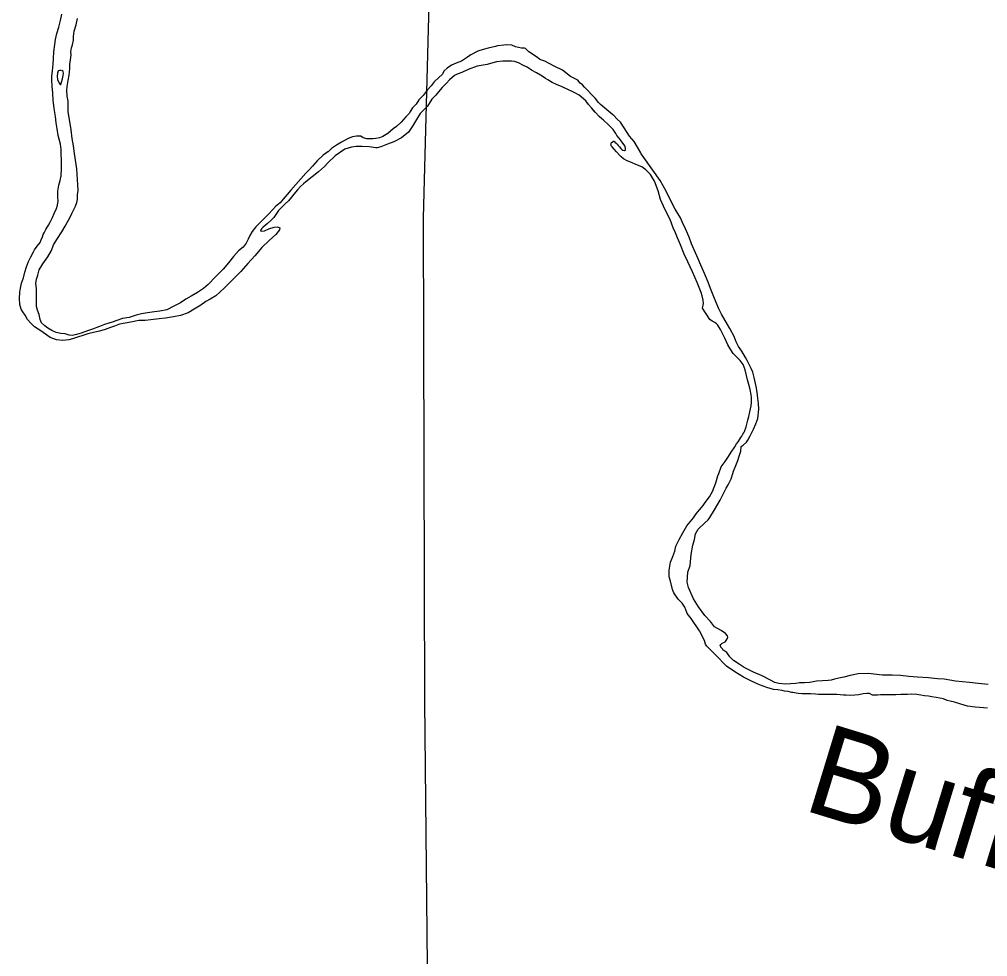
# Model space of a CAD drawing. Extents: x -939622 to -934245, y 1383184 to 1385301.
# Drawn here: x -935115.39 to -935098.51, y 1384082.02 to 1384098.37 of the extents above; entities that cross this region are included whole.
import ezdxf

# ---------------------------------------------------------------- set-up
doc = ezdxf.new("R2010")
doc.units = 0
doc.layers.add('Level 2', color=7, linetype='Continuous')
doc.layers.add('Level 9', color=7, linetype='Continuous')

msp = doc.modelspace()

# ---------------------------------------------------------------- linework, layer by layer
at = {"layer": 'Level 2'}
msp.add_lwpolyline([(-935108.152, 1384102.372), (-935108.35, 1384094.91), (-935108.329, 1384086.472), (-935108.25, 1384078.411), (-935108.286, 1384070.596), (-935108.336, 1384062.546), (-935108.403, 1384054.531), (-935108.52, 1384046.921), (-935108.536, 1384046.253), (-935108.561, 1384039.145), (-935108.628, 1384034.056)], dxfattribs=at)
msp.add_lwpolyline([(-935108.152, 1384102.372), (-935108.35, 1384094.91), (-935108.329, 1384086.472), (-935108.25, 1384078.411), (-935108.286, 1384070.596), (-935108.336, 1384062.546), (-935108.403, 1384054.531), (-935108.52, 1384046.921), (-935108.536, 1384046.253), (-935108.561, 1384039.145), (-935108.628, 1384034.056)], dxfattribs=at)
at = {"layer": 'Level 9'}
for points in [[(-935114.707, 1384095.479), (-935114.684, 1384095.558), (-935114.664, 1384095.642), (-935114.66, 1384095.76), (-935114.661, 1384095.841), (-935114.668, 1384096.099), (-935114.675, 1384096.192), (-935114.7, 1384096.282), (-935114.716, 1384096.342), (-935114.733, 1384096.462), (-935114.752, 1384096.563), (-935114.766, 1384096.677), (-935114.789, 1384096.812), (-935114.806, 1384096.959), (-935114.814, 1384097.082), (-935114.825, 1384097.205), (-935114.829, 1384097.307), (-935114.83, 1384097.374), (-935114.819, 1384097.47), (-935114.806, 1384097.587), (-935114.802, 1384097.684), (-935114.791, 1384097.804), (-935114.778, 1384097.93), (-935114.764, 1384098.018), (-935114.739, 1384098.12), (-935114.708, 1384098.235), (-935114.676, 1384098.35), (-935114.657, 1384098.458)], [(-935114.487, 1384097.875), (-935114.469, 1384097.926), (-935114.452, 1384098.004), (-935114.453, 1384098.07), (-935114.437, 1384098.161), (-935114.405, 1384098.276), (-935114.383, 1384098.387)], [(-935110.399, 1384095.688), (-935110.66, 1384095.391), (-935110.722, 1384095.315), (-935110.792, 1384095.236), (-935110.848, 1384095.172), (-935110.919, 1384095.111), (-935110.976, 1384095.056), (-935111.052, 1384094.971), (-935111.126, 1384094.897), (-935111.209, 1384094.815), (-935111.271, 1384094.754), (-935111.333, 1384094.672), (-935111.374, 1384094.602), (-935111.403, 1384094.536), (-935111.441, 1384094.466), (-935111.494, 1384094.399), (-935111.574, 1384094.335), (-935111.662, 1384094.234), (-935111.747, 1384094.125), (-935111.839, 1384094.015), (-935111.972, 1384093.878), (-935112.102, 1384093.743), (-935112.184, 1384093.676), (-935112.288, 1384093.608), (-935112.398, 1384093.541), (-935112.49, 1384093.488), (-935112.585, 1384093.427), (-935112.698, 1384093.365), (-935112.821, 1384093.306), (-935112.946, 1384093.283), (-935113.039, 1384093.266), (-935113.158, 1384093.249), (-935113.266, 1384093.233), (-935113.356, 1384093.213), (-935113.478, 1384093.172), (-935113.595, 1384093.15), (-935113.696, 1384093.118), (-935113.779, 1384093.09), (-935113.833, 1384093.074), (-935113.911, 1384093.049), (-935113.997, 1384093.011), (-935114.122, 1384092.967), (-935114.206, 1384092.936), (-935114.316, 1384092.898), (-935114.397, 1384092.876), (-935114.471, 1384092.854), (-935114.528, 1384092.859), (-935114.595, 1384092.885), (-935114.673, 1384092.893), (-935114.751, 1384092.906), (-935114.826, 1384092.944), (-935114.896, 1384092.982), (-935114.953, 1384093.023), (-935115.008, 1384093.077), (-935115.033, 1384093.136), (-935115.052, 1384093.22), (-935115.077, 1384093.295), (-935115.096, 1384093.364), (-935115.098, 1384093.511), (-935115.096, 1384093.592), (-935115.098, 1384093.676), (-935115.108, 1384093.76), (-935115.097, 1384093.839), (-935115.074, 1384093.911), (-935115.048, 1384093.999), (-935114.984, 1384094.105), (-935114.896, 1384094.226), (-935114.834, 1384094.341), (-935114.797, 1384094.438), (-935114.73, 1384094.547), (-935114.653, 1384094.663), (-935114.598, 1384094.76), (-935114.56, 1384094.827), (-935114.513, 1384094.908), (-935114.481, 1384094.981), (-935114.449, 1384095.042), (-935114.414, 1384095.114), (-935114.391, 1384095.178), (-935114.383, 1384095.229), (-935114.381, 1384095.307), (-935114.367, 1384095.382), (-935114.374, 1384095.481), (-935114.39, 1384095.764), (-935114.433, 1384096.03), (-935114.453, 1384096.165), (-935114.473, 1384096.291), (-935114.493, 1384096.444), (-935114.543, 1384096.765), (-935114.541, 1384096.852), (-935114.545, 1384096.942), (-935114.561, 1384097.032), (-935114.569, 1384097.128), (-935114.564, 1384097.197), (-935114.541, 1384097.303), (-935114.525, 1384097.399), (-935114.514, 1384097.511), (-935114.512, 1384097.589), (-935114.505, 1384097.664), (-935114.494, 1384097.751), (-935114.498, 1384097.805), (-935114.487, 1384097.875)], [(-935105.248, 1384096.878), (-935105.257, 1384096.885), (-935105.293, 1384096.921), (-935105.352, 1384096.994), (-935105.541, 1384097.186), (-935105.571, 1384097.225), (-935105.612, 1384097.259), (-935105.657, 1384097.31), (-935105.771, 1384097.367), (-935105.783, 1384097.373), (-935105.924, 1384097.485), (-935106.055, 1384097.548), (-935106.067, 1384097.554), (-935106.232, 1384097.642), (-935106.319, 1384097.669), (-935106.355, 1384097.699), (-935106.426, 1384097.751), (-935106.507, 1384097.802), (-935106.567, 1384097.859), (-935106.585, 1384097.868), (-935106.639, 1384097.865), (-935106.744, 1384097.893), (-935106.807, 1384097.917), (-935106.897, 1384097.923), (-935106.948, 1384097.917), (-935107.056, 1384097.906), (-935107.092, 1384097.897), (-935107.221, 1384097.867), (-935107.305, 1384097.846), (-935107.401, 1384097.814), (-935107.518, 1384097.748), (-935107.581, 1384097.712), (-935107.686, 1384097.64), (-935107.776, 1384097.608), (-935107.815, 1384097.59), (-935107.857, 1384097.569), (-935107.932, 1384097.521), (-935107.986, 1384097.47), (-935108.023, 1384097.41), (-935108.077, 1384097.356), (-935108.158, 1384097.278), (-935108.212, 1384097.21)], [(-935102.953, 1384090.449), (-935102.938, 1384090.488), (-935102.928, 1384090.521), (-935102.925, 1384090.533), (-935102.865, 1384090.674), (-935102.838, 1384090.752), (-935102.814, 1384090.839), (-935102.804, 1384090.923), (-935102.789, 1384090.929), (-935102.771, 1384090.944), (-935102.711, 1384090.994), (-935102.687, 1384091.033), (-935102.651, 1384091.105), (-935102.588, 1384091.225), (-935102.551, 1384091.315), (-935102.518, 1384091.408), (-935102.496, 1384091.573), (-935102.505, 1384091.673), (-935102.517, 1384091.763), (-935102.529, 1384091.865), (-935102.543, 1384091.967), (-935102.579, 1384092.126), (-935102.602, 1384092.219), (-935102.629, 1384092.283), (-935102.686, 1384092.385), (-935102.701, 1384092.418), (-935102.731, 1384092.472), (-935102.796, 1384092.58), (-935102.85, 1384092.662), (-935102.892, 1384092.743), (-935102.93, 1384092.836), (-935103.002, 1384092.98), (-935103.044, 1384093.047), (-935103.148, 1384093.227), (-935103.196, 1384093.323), (-935103.27, 1384093.504), (-935103.342, 1384093.675), (-935103.383, 1384093.789), (-935103.443, 1384093.937), (-935103.508, 1384094.081), (-935103.556, 1384094.192), (-935103.672, 1384094.457), (-935103.714, 1384094.571), (-935103.776, 1384094.715), (-935103.83, 1384094.827), (-935103.866, 1384094.911), (-935103.955, 1384095.061), (-935104.039, 1384095.218), (-935104.113, 1384095.374), (-935104.22, 1384095.558), (-935104.501, 1384095.958), (-935104.549, 1384096.024), (-935104.558, 1384096.039), (-935104.674, 1384096.241), (-935104.755, 1384096.331), (-935104.898, 1384096.56), (-935104.913, 1384096.578), (-935104.97, 1384096.626), (-935105.026, 1384096.692), (-935105.047, 1384096.707), (-935105.257, 1384096.885), (-935105.293, 1384096.921), (-935105.352, 1384096.994), (-935105.541, 1384097.186), (-935105.571, 1384097.225), (-935105.612, 1384097.259), (-935105.657, 1384097.31), (-935105.771, 1384097.367), (-935105.783, 1384097.373), (-935105.924, 1384097.485), (-935106.055, 1384097.548), (-935106.067, 1384097.554), (-935106.232, 1384097.642), (-935106.319, 1384097.669), (-935106.355, 1384097.699), (-935106.426, 1384097.751), (-935106.507, 1384097.802), (-935106.567, 1384097.859), (-935106.585, 1384097.868), (-935106.639, 1384097.865), (-935106.744, 1384097.893), (-935106.807, 1384097.917), (-935106.897, 1384097.923), (-935106.948, 1384097.917), (-935107.056, 1384097.906), (-935107.092, 1384097.897), (-935107.221, 1384097.867), (-935107.305, 1384097.846), (-935107.401, 1384097.814), (-935107.518, 1384097.748), (-935107.581, 1384097.712), (-935107.686, 1384097.64), (-935107.776, 1384097.608), (-935107.815, 1384097.59), (-935107.857, 1384097.569), (-935107.932, 1384097.521), (-935107.986, 1384097.47), (-935108.023, 1384097.41), (-935108.077, 1384097.356), (-935108.158, 1384097.278), (-935108.212, 1384097.21)], [(-935105.367, 1384096.771), (-935105.416, 1384096.829), (-935105.467, 1384096.886), (-935105.517, 1384096.946), (-935105.631, 1384097.048), (-935105.718, 1384097.094), (-935105.93, 1384097.194), (-935106.026, 1384097.233), (-935106.101, 1384097.269), (-935106.176, 1384097.314), (-935106.218, 1384097.336), (-935106.26, 1384097.366), (-935106.305, 1384097.396), (-935106.376, 1384097.435), (-935106.463, 1384097.486), (-935106.487, 1384097.502), (-935106.538, 1384097.535), (-935106.601, 1384097.565), (-935106.688, 1384097.613), (-935106.76, 1384097.634), (-935106.811, 1384097.638), (-935106.963, 1384097.638), (-935107.074, 1384097.629), (-935107.179, 1384097.6), (-935107.236, 1384097.585), (-935107.338, 1384097.567), (-935107.413, 1384097.555), (-935107.57, 1384097.493), (-935107.675, 1384097.445), (-935107.762, 1384097.415), (-935107.804, 1384097.388), (-935107.891, 1384097.314), (-935107.948, 1384097.254), (-935108.02, 1384097.182), (-935108.086, 1384097.107), (-935108.132, 1384097.047), (-935108.201, 1384096.975), (-935108.276, 1384096.855), (-935108.309, 1384096.819), (-935108.405, 1384096.73), (-935108.469, 1384096.625), (-935108.541, 1384096.508), (-935108.607, 1384096.4), (-935108.73, 1384096.304), (-935108.866, 1384096.233), (-935108.974, 1384096.194), (-935109.091, 1384096.146), (-935109.154, 1384096.131), (-935109.175, 1384096.131), (-935109.295, 1384096.144), (-935109.417, 1384096.153), (-935109.522, 1384096.153), (-935109.603, 1384096.139), (-935109.72, 1384096.103), (-935109.889, 1384095.989), (-935110.015, 1384095.867), (-935110.072, 1384095.801), (-935110.177, 1384095.711)], [(-935104.872, 1384096.088), (-935104.842, 1384096.085), (-935104.833, 1384096.085), (-935104.824, 1384096.091), (-935104.821, 1384096.103), (-935104.821, 1384096.118), (-935104.827, 1384096.145), (-935104.836, 1384096.166), (-935104.884, 1384096.229), (-935104.932, 1384096.299), (-935104.974, 1384096.344), (-935104.994, 1384096.38), (-935105.039, 1384096.449), (-935105.117, 1384096.53), (-935105.207, 1384096.609), (-935105.234, 1384096.636), (-935105.281, 1384096.678), (-935105.347, 1384096.747), (-935105.416, 1384096.829), (-935105.467, 1384096.886), (-935105.517, 1384096.946), (-935105.631, 1384097.048), (-935105.718, 1384097.094), (-935105.93, 1384097.194), (-935106.026, 1384097.233), (-935106.101, 1384097.269), (-935106.176, 1384097.314), (-935106.218, 1384097.336), (-935106.26, 1384097.366), (-935106.305, 1384097.396), (-935106.376, 1384097.435), (-935106.463, 1384097.486), (-935106.487, 1384097.502), (-935106.538, 1384097.535), (-935106.601, 1384097.565), (-935106.688, 1384097.613), (-935106.76, 1384097.634), (-935106.811, 1384097.638), (-935106.963, 1384097.638), (-935107.074, 1384097.629), (-935107.179, 1384097.6), (-935107.236, 1384097.585), (-935107.338, 1384097.567), (-935107.413, 1384097.555), (-935107.57, 1384097.493), (-935107.675, 1384097.445), (-935107.762, 1384097.415), (-935107.804, 1384097.388), (-935107.891, 1384097.314), (-935107.948, 1384097.254), (-935108.02, 1384097.182), (-935108.086, 1384097.107), (-935108.132, 1384097.047), (-935108.201, 1384096.975), (-935108.276, 1384096.855), (-935108.309, 1384096.819), (-935108.31, 1384096.819)], [(-935114.664, 1384097.475), (-935114.694, 1384097.478), (-935114.718, 1384097.471), (-935114.732, 1384097.429), (-935114.737, 1384097.378), (-935114.727, 1384097.318), (-935114.703, 1384097.258), (-935114.684, 1384097.235), (-935114.669, 1384097.235), (-935114.658, 1384097.277), (-935114.644, 1384097.331), (-935114.63, 1384097.392), (-935114.627, 1384097.425), (-935114.63, 1384097.461), (-935114.655, 1384097.478)], [(-935108.212, 1384097.21), (-935108.284, 1384097.135), (-935108.35, 1384097.042), (-935108.426, 1384096.967), (-935108.477, 1384096.889), (-935108.54, 1384096.829), (-935108.579, 1384096.76), (-935108.591, 1384096.733), (-935108.654, 1384096.67), (-935108.736, 1384096.577), (-935108.817, 1384096.503), (-935108.874, 1384096.461), (-935108.97, 1384096.38), (-935109.054, 1384096.326), (-935109.114, 1384096.302), (-935109.177, 1384096.291), (-935109.231, 1384096.285), (-935109.237, 1384096.285), (-935109.264, 1384096.285), (-935109.336, 1384096.288), (-935109.399, 1384096.306), (-935109.441, 1384096.33), (-935109.513, 1384096.334), (-935109.585, 1384096.322), (-935109.66, 1384096.292), (-935109.777, 1384096.226), (-935109.864, 1384096.176), (-935109.951, 1384096.116), (-935110.011, 1384096.062), (-935110.014, 1384096.059), (-935110.096, 1384096.002), (-935110.201, 1384095.903), (-935110.285, 1384095.81), (-935110.342, 1384095.748), (-935110.399, 1384095.688)], [(-935108.212, 1384097.21), (-935108.284, 1384097.135), (-935108.295, 1384097.119)], [(-935103.59, 1384089.748), (-935103.533, 1384089.817), (-935103.467, 1384089.889), (-935103.431, 1384089.946), (-935103.359, 1384090.042), (-935103.307, 1384090.137), (-935103.25, 1384090.287), (-935103.214, 1384090.407), (-935103.198, 1384090.449), (-935103.153, 1384090.563), (-935103.087, 1384090.656), (-935103.024, 1384090.746), (-935102.978, 1384090.821), (-935102.918, 1384090.917), (-935102.885, 1384090.965), (-935102.861, 1384091.001), (-935102.831, 1384091.049), (-935102.813, 1384091.076), (-935102.795, 1384091.103), (-935102.777, 1384091.133), (-935102.759, 1384091.16), (-935102.747, 1384091.181), (-935102.719, 1384091.265), (-935102.707, 1384091.31), (-935102.689, 1384091.379), (-935102.674, 1384091.445), (-935102.653, 1384091.523), (-935102.631, 1384091.628), (-935102.625, 1384091.691), (-935102.625, 1384091.775), (-935102.634, 1384091.823), (-935102.651, 1384091.916), (-935102.672, 1384092), (-935102.693, 1384092.085), (-935102.714, 1384092.16), (-935102.734, 1384092.259), (-935102.773, 1384092.349), (-935102.824, 1384092.418), (-935102.89, 1384092.485), (-935102.943, 1384092.545), (-935102.988, 1384092.608), (-935103.036, 1384092.695), (-935103.089, 1384092.812), (-935103.125, 1384092.882), (-935103.164, 1384092.96), (-935103.194, 1384093.008), (-935103.215, 1384093.038), (-935103.236, 1384093.062), (-935103.265, 1384093.083), (-935103.289, 1384093.095), (-935103.313, 1384093.107), (-935103.352, 1384093.135), (-935103.481, 1384093.333), (-935103.465, 1384093.414), (-935103.471, 1384093.471), (-935103.489, 1384093.549), (-935103.501, 1384093.604), (-935103.572, 1384093.781), (-935103.653, 1384093.967), (-935103.736, 1384094.139), (-935103.799, 1384094.277), (-935103.864, 1384094.439), (-935103.915, 1384094.56), (-935103.95, 1384094.647), (-935103.989, 1384094.731), (-935104.046, 1384094.881), (-935104.105, 1384094.99), (-935104.162, 1384095.11), (-935104.212, 1384095.23), (-935104.254, 1384095.378), (-935104.316, 1384095.546), (-935104.385, 1384095.663), (-935104.466, 1384095.745), (-935104.537, 1384095.796), (-935104.642, 1384095.838), (-935104.72, 1384095.875), (-935104.792, 1384095.902), (-935104.861, 1384095.938), (-935104.897, 1384095.971), (-935104.921, 1384095.995), (-935104.98, 1384096.061), (-935105.019, 1384096.107), (-935105.058, 1384096.149), (-935105.073, 1384096.164), (-935105.076, 1384096.176), (-935105.079, 1384096.188), (-935105.076, 1384096.2), (-935105.073, 1384096.212), (-935105.07, 1384096.221), (-935105.058, 1384096.23), (-935105.031, 1384096.245), (-935105.022, 1384096.245), (-935105.016, 1384096.245), (-935105.007, 1384096.23), (-935104.986, 1384096.209), (-935104.968, 1384096.191), (-935104.95, 1384096.17), (-935104.929, 1384096.145), (-935104.902, 1384096.115), (-935104.887, 1384096.1), (-935104.872, 1384096.088)], [(-935110.177, 1384095.711), (-935110.398, 1384095.534), (-935110.439, 1384095.5), (-935110.49, 1384095.454), (-935110.546, 1384095.399), (-935110.608, 1384095.32), (-935110.646, 1384095.271), (-935110.699, 1384095.207), (-935110.758, 1384095.155), (-935110.814, 1384095.101), (-935110.873, 1384095.036), (-935110.909, 1384094.982), (-935110.959, 1384094.915), (-935111.009, 1384094.863), (-935111.068, 1384094.808), (-935111.103, 1384094.778), (-935111.148, 1384094.738), (-935111.171, 1384094.719), (-935111.183, 1384094.701), (-935111.189, 1384094.683), (-935111.168, 1384094.677), (-935111.117, 1384094.684), (-935111.043, 1384094.715), (-935110.95, 1384094.744), (-935110.893, 1384094.754), (-935110.854, 1384094.736), (-935110.857, 1384094.7), (-935110.921, 1384094.615), (-935111.04, 1384094.514), (-935111.164, 1384094.389), (-935111.288, 1384094.243), (-935111.409, 1384094.112), (-935111.535, 1384093.972), (-935111.677, 1384093.828), (-935111.819, 1384093.688), (-935111.97, 1384093.55), (-935112.065, 1384093.489), (-935112.142, 1384093.448), (-935112.231, 1384093.387), (-935112.344, 1384093.313), (-935112.448, 1384093.254), (-935112.585, 1384093.207), (-935112.708, 1384093.181), (-935112.848, 1384093.158), (-935112.959, 1384093.147), (-935113.1, 1384093.13), (-935113.201, 1384093.12), (-935113.309, 1384093.115), (-935113.45, 1384093.086), (-935113.551, 1384093.072), (-935113.647, 1384093.056), (-935113.733, 1384093.018), (-935113.808, 1384092.996), (-935113.897, 1384092.959), (-935113.996, 1384092.93), (-935114.077, 1384092.917), (-935114.199, 1384092.885), (-935114.286, 1384092.856), (-935114.381, 1384092.825), (-935114.468, 1384092.8), (-935114.533, 1384092.781), (-935114.635, 1384092.767), (-935114.746, 1384092.78), (-935114.858, 1384092.821), (-935115.018, 1384092.935), (-935115.069, 1384092.968), (-935115.133, 1384093.009), (-935115.194, 1384093.071), (-935115.252, 1384093.136), (-935115.295, 1384093.208), (-935115.332, 1384093.27), (-935115.365, 1384093.318), (-935115.387, 1384093.398), (-935115.395, 1384093.503), (-935115.387, 1384093.609), (-935115.376, 1384093.684), (-935115.357, 1384093.766), (-935115.325, 1384093.862), (-935115.299, 1384093.959), (-935115.271, 1384094.052), (-935115.236, 1384094.149), (-935115.195, 1384094.228), (-935115.149, 1384094.313), (-935115.128, 1384094.352), (-935115.084, 1384094.413), (-935115.034, 1384094.48), (-935115.014, 1384094.522), (-935114.994, 1384094.579), (-935114.979, 1384094.616), (-935114.965, 1384094.646), (-935114.933, 1384094.707), (-935114.889, 1384094.782), (-935114.854, 1384094.843), (-935114.819, 1384094.916), (-935114.79, 1384094.982), (-935114.749, 1384095.07), (-935114.732, 1384095.13), (-935114.718, 1384095.206), (-935114.725, 1384095.26), (-935114.726, 1384095.374), (-935114.707, 1384095.479)], [(-935098.496, 1384086.771), (-935098.67, 1384086.787), (-935098.823, 1384086.802), (-935099.066, 1384086.83), (-935099.264, 1384086.861), (-935099.381, 1384086.87), (-935099.539, 1384086.886), (-935099.731, 1384086.898), (-935099.884, 1384086.911), (-935100.028, 1384086.926), (-935100.172, 1384086.933), (-935100.34, 1384086.93), (-935100.589, 1384086.961), (-935100.763, 1384086.953), (-935100.904, 1384086.929), (-935101.015, 1384086.896), (-935101.105, 1384086.881), (-935101.18, 1384086.861), (-935101.237, 1384086.843), (-935101.288, 1384086.837), (-935101.387, 1384086.834), (-935101.491, 1384086.826), (-935101.551, 1384086.814), (-935101.608, 1384086.802), (-935101.704, 1384086.799), (-935101.788, 1384086.796), (-935101.854, 1384086.785), (-935101.947, 1384086.779), (-935102.028, 1384086.776), (-935102.151, 1384086.789), (-935102.22, 1384086.807), (-935102.292, 1384086.846), (-935102.442, 1384086.922), (-935102.591, 1384086.982), (-935102.753, 1384087.064), (-935102.843, 1384087.124), (-935102.939, 1384087.19), (-935103.001, 1384087.254), (-935103.058, 1384087.326), (-935103.109, 1384087.362), (-935103.118, 1384087.371), (-935103.13, 1384087.389), (-935103.16, 1384087.419), (-935103.16, 1384087.425), (-935103.175, 1384087.449), (-935103.16, 1384087.467), (-935103.138, 1384087.488), (-935103.108, 1384087.5), (-935103.087, 1384087.512), (-935103.078, 1384087.521), (-935103.069, 1384087.539), (-935103.051, 1384087.566), (-935103.039, 1384087.593), (-935103.042, 1384087.617), (-935103.078, 1384087.659), (-935103.156, 1384087.711), (-935103.27, 1384087.777), (-935103.341, 1384087.867), (-935103.437, 1384087.97), (-935103.55, 1384088.126), (-935103.64, 1384088.265), (-935103.723, 1384088.463), (-935103.75, 1384088.553), (-935103.734, 1384088.727), (-935103.698, 1384088.847), (-935103.676, 1384089.036), (-935103.646, 1384089.202), (-935103.622, 1384089.301), (-935103.603, 1384089.397), (-935103.558, 1384089.478), (-935103.438, 1384089.591), (-935103.381, 1384089.642), (-935103.351, 1384089.681), (-935103.272, 1384089.816), (-935103.17, 1384089.987), (-935103.104, 1384090.125), (-935103.067, 1384090.191), (-935103.034, 1384090.251), (-935102.98, 1384090.359), (-935102.953, 1384090.449)], [(-935098.507, 1384086.357), (-935098.651, 1384086.366), (-935098.723, 1384086.373), (-935098.857, 1384086.394), (-935098.974, 1384086.425), (-935099.088, 1384086.464), (-935099.163, 1384086.479), (-935099.211, 1384086.491), (-935099.277, 1384086.519), (-935099.403, 1384086.54), (-935099.478, 1384086.552), (-935099.54, 1384086.564), (-935099.609, 1384086.574), (-935099.672, 1384086.583), (-935099.744, 1384086.595), (-935099.843, 1384086.598), (-935099.906, 1384086.593), (-935100.02, 1384086.593), (-935100.11, 1384086.59), (-935100.227, 1384086.588), (-935100.269, 1384086.588), (-935100.374, 1384086.588), (-935100.431, 1384086.585), (-935100.515, 1384086.585), (-935100.566, 1384086.613), (-935100.614, 1384086.613), (-935100.677, 1384086.607), (-935100.755, 1384086.589), (-935100.893, 1384086.578), (-935100.974, 1384086.581), (-935101.022, 1384086.581), (-935101.138, 1384086.593), (-935101.258, 1384086.597), (-935101.294, 1384086.597), (-935101.333, 1384086.594), (-935101.456, 1384086.594), (-935101.51, 1384086.6), (-935101.594, 1384086.604), (-935101.642, 1384086.607), (-935101.672, 1384086.607), (-935101.744, 1384086.607), (-935101.813, 1384086.613), (-935101.849, 1384086.616), (-935101.906, 1384086.629), (-935101.924, 1384086.632), (-935101.987, 1384086.65), (-935102.05, 1384086.656), (-935102.092, 1384086.662), (-935102.164, 1384086.675), (-935102.241, 1384086.684), (-935102.361, 1384086.72), (-935102.487, 1384086.766), (-935102.628, 1384086.826), (-935102.766, 1384086.899), (-935102.918, 1384086.989), (-935103.062, 1384087.089), (-935103.256, 1384087.284), (-935103.405, 1384087.438), (-935103.426, 1384087.474), (-935103.447, 1384087.537), (-935103.531, 1384087.703), (-935103.68, 1384087.922), (-935103.746, 1384088.007), (-935103.752, 1384088.025), (-935103.787, 1384088.121), (-935103.835, 1384088.19), (-935103.904, 1384088.256), (-935103.978, 1384088.371), (-935104.002, 1384088.425), (-935104.041, 1384088.569), (-935104.061, 1384088.647), (-935104.064, 1384088.764), (-935104.037, 1384088.905), (-935103.997, 1384089.001), (-935103.961, 1384089.097), (-935103.946, 1384089.181), (-935103.889, 1384089.301), (-935103.825, 1384089.412), (-935103.756, 1384089.538), (-935103.636, 1384089.676), (-935103.59, 1384089.748)]]:
    msp.add_lwpolyline(points, dxfattribs=at)

# ---------------------------------------------------------------- texts
msp.add_text('Buffalo', height=1.584, rotation=343, dxfattribs=at).set_placement((-935101.767, 1384084.594))

doc.saveas('drawing.dxf')
